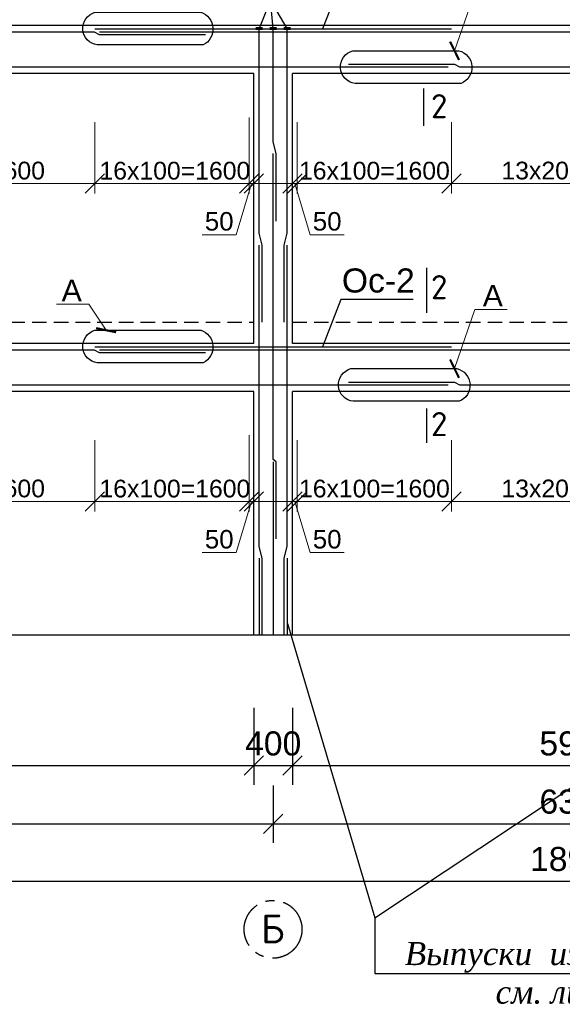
# Model space of a CAD drawing. Header units: millimetres. Extents: x 2063114 to 14983986, y -126020516 to 213791.
# Tile 512 of 656: x 2330848 to 2336477, y -526459 to -516238. Entities that reach past the tile are written whole.
import ezdxf

# ---------------------------------------------------------------- set-up
doc = ezdxf.new("R2010")
doc.units = ezdxf.units.MM
for name, pattern in [('ACAD_ISO10W100', [18, 12, -3, 0, -3]), ('осевая', [50.8, 31.75, -6.35, 6.35, -6.35]), ('штриховая', [0.75, 0.5, -0.25])]:
    doc.linetypes.add(name, pattern=pattern)
doc.layers.get('Defpoints').update_dxf_attribs({"color": 6, "lineweight": 35})
doc.layers.add('.', color=7, linetype='Continuous', lineweight=15)
doc.layers.add('РАЗМЕР АР', color=150, linetype='Continuous', lineweight=20)
doc.layers.add('пунктир', color=1, linetype='ACAD_ISO10W100')
doc.styles.add('ISOCPEUR', font='isocpeui.ttf', dxfattribs={"height": 300})
doc.styles.add('seviyorum', font='times.ttf')
doc.styles.get("Standard").update_dxf_attribs({"font": 'arial.ttf'})
doc.styles.add('СПДС', font='isocpeur.ttf')
doc.dimstyles.new('1-100', dxfattribs={"dimtxt": 300, "dimasz": 250, "dimexe": 130, "dimexo": 130, "dimgap": 50, "dimtad": 1, "dimdec": 0, "dimtxsty": 'seviyorum', "dimblk": 'OBLIQUE', "dimcen": 250, "dimdle": 125, "dimclrd": 256, "dimclre": 256, "dimclrt": 256, "dimadec": 0, "dimazin": 0, "dimtfac": 1, "dimtdec": 0, "dimtmove": 1, "dimatfit": 3, "dimldrblk": 'OBLIQUE', "dimfxl": 200, "dimlwd": -1, "dimlwe": -1, "dimarcsym": 0})
doc.dimstyles.new('1-50 gbgggn', dxfattribs={"dimscale": 0, "dimtxt": 250, "dimasz": 150, "dimexe": 25, "dimexo": 200, "dimgap": 100, "dimtad": 1, "dimdec": 0, "dimlfac": 0.5, "dimtxsty": 'ISOCPEUR', "dimblk": 'ARCHTICK', "dimcen": 100, "dimdle": 100, "dimclrd": 167, "dimclre": 167, "dimadec": 0, "dimazin": 0, "dimtfac": 1, "dimtdec": 0, "dimtmove": 1, "dimatfit": 3, "dimfxl": 1.25, "dimlwd": 5, "dimlwe": 5, "dimarcsym": 0})
doc.dimstyles.new('STANDARD$0', dxfattribs={"dimtxt": 250, "dimasz": 200, "dimexe": 200, "dimexo": 300, "dimgap": 100, "dimtad": 1, "dimdec": 0, "dimzin": 1, "dimdsep": 46, "dimtxsty": 'Standard', "dimblk1": 'OBLIQUE', "dimblk2": 'OBLIQUE', "dimsah": 1, "dimcen": 2.5, "dimdle": 200, "dimadec": 0, "dimazin": 0, "dimtfac": 1, "dimtdec": 0, "dimtmove": 0, "dimatfit": 3, "dimldrblk": 'OBLIQUE', "dimfxl": 600, "dimfxlon": 1, "dimtolj": 1, "dimtzin": 1, "dimarcsym": 0})

# ---------------------------------------------------------------- blocks, each defined once
blk = doc.blocks.new('_ArchTick')
at = {"color": 0, "linetype": 'ByBlock', "const_width": 0.15}
blk.add_lwpolyline([(-0.5, -0.5), (0.5, 0.5)], dxfattribs=at)
blk = doc.blocks.new('_Oblique')
at = {"color": 0, "linetype": 'ByBlock', "lineweight": -2}
blk.add_line((-0.5, -0.5), (0.5, 0.5), dxfattribs=at)
blk = doc.blocks.new('*D1848')
at = {"layer": 'Defpoints', "color": 0, "lineweight": 30, "ltscale": 100, "transparency": 16777216}
for p in [(2329028, -517198), (2331628, -517198), (2331628, -517939)]:
    blk.add_point(p, dxfattribs=at)
at = {"layer": 'РАЗМЕР АР', "ltscale": 100, "transparency": 16777216}
for p, q in [((2329028, -517302), (2329028, -518043)), ((2331628, -517302), (2331628, -518043)), ((2328928, -517939), (2331728, -517939))]:
    blk.add_line(p, q, dxfattribs=at)
at = {"layer": 'РАЗМЕР АР', "ltscale": 100, "transparency": 16777216, "xscale": 200, "yscale": 200, "zscale": 200, "rotation": 180}
blk.add_blockref('_Oblique', (2329028, -517939), dxfattribs=at)
at = {"layer": 'РАЗМЕР АР', "ltscale": 100, "transparency": 16777216, "xscale": 200, "yscale": 200, "zscale": 200}
blk.add_blockref('_Oblique', (2331628, -517939), dxfattribs=at)
at = {"layer": 'РАЗМЕР АР', "ltscale": 100, "transparency": 16777216, "insert": (2330328, -517805), "char_height": 192, "attachment_point": 5}
blk.add_mtext('{\\H0.95833x;13x200=2600}', dxfattribs=at)
blk = doc.blocks.new('*D1850')
at = {"layer": 'Defpoints', "color": 0, "lineweight": 30, "ltscale": 100, "transparency": 16777216}
for p in [(2333228, -517148), (2333278, -517588), (2333278, -517939)]:
    blk.add_point(p, dxfattribs=at)
at = {"layer": 'РАЗМЕР АР', "ltscale": 100, "transparency": 16777216}
for p, q in [((2333228, -517252), (2333228, -518043)), ((2333278, -517692), (2333278, -518043)), ((2333228, -517939), (2333028, -517939)), ((2333253, -517939), (2333095, -518470)), ((2333228, -517939), (2333278, -517939)), ((2333228, -517939), (2333278, -517939)), ((2333278, -517939), (2333478, -517939)), ((2333095, -518470), (2332741, -518470))]:
    blk.add_line(p, q, dxfattribs=at)
at = {"layer": 'РАЗМЕР АР', "ltscale": 100, "transparency": 16777216, "xscale": 200, "yscale": 200, "zscale": 200}
blk.add_blockref('_Oblique', (2333228, -517939), dxfattribs=at)
at = {"layer": 'РАЗМЕР АР', "ltscale": 100, "transparency": 16777216, "xscale": 200, "yscale": 200, "zscale": 200, "rotation": 180}
blk.add_blockref('_Oblique', (2333278, -517939), dxfattribs=at)
at = {"layer": 'РАЗМЕР АР', "ltscale": 100, "transparency": 16777216, "insert": (2332918, -518332), "char_height": 192, "attachment_point": 5}
blk.add_mtext('50', dxfattribs=at)
blk = doc.blocks.new('*D1851')
at = {"layer": 'Defpoints', "color": 0, "lineweight": 30, "ltscale": 100, "transparency": 16777216}
for p in [(2333228, -517148), (2331628, -517198), (2333228, -517939)]:
    blk.add_point(p, dxfattribs=at)
at = {"layer": 'РАЗМЕР АР', "ltscale": 100, "transparency": 16777216}
for p, q in [((2333228, -517252), (2333228, -518043)), ((2331628, -517302), (2331628, -518043)), ((2331528, -517939), (2333328, -517939))]:
    blk.add_line(p, q, dxfattribs=at)
at = {"layer": 'РАЗМЕР АР', "ltscale": 100, "transparency": 16777216, "xscale": 200, "yscale": 200, "zscale": 200, "rotation": 180}
blk.add_blockref('_Oblique', (2331628, -517939), dxfattribs=at)
at = {"layer": 'РАЗМЕР АР', "ltscale": 100, "transparency": 16777216, "xscale": 200, "yscale": 200, "zscale": 200}
blk.add_blockref('_Oblique', (2333228, -517939), dxfattribs=at)
at = {"layer": 'РАЗМЕР АР', "ltscale": 100, "transparency": 16777216, "insert": (2332458, -517806), "char_height": 192, "attachment_point": 5}
blk.add_mtext('{\\H0.95833x;16x100=1600}', dxfattribs=at)
blk = doc.blocks.new('*D1853')
at = {"layer": 'Defpoints', "color": 0, "lineweight": 30, "ltscale": 100, "transparency": 16777216}
for p in [(2335328, -517198), (2337928, -517198), (2337928, -517939)]:
    blk.add_point(p, dxfattribs=at)
at = {"layer": 'РАЗМЕР АР', "ltscale": 100, "transparency": 16777216}
for p, q in [((2335328, -517302), (2335328, -518043)), ((2337928, -517302), (2337928, -518043)), ((2335228, -517939), (2338028, -517939))]:
    blk.add_line(p, q, dxfattribs=at)
at = {"layer": 'РАЗМЕР АР', "ltscale": 100, "transparency": 16777216, "xscale": 200, "yscale": 200, "zscale": 200, "rotation": 180}
blk.add_blockref('_Oblique', (2335328, -517939), dxfattribs=at)
at = {"layer": 'РАЗМЕР АР', "ltscale": 100, "transparency": 16777216, "xscale": 200, "yscale": 200, "zscale": 200}
blk.add_blockref('_Oblique', (2337928, -517939), dxfattribs=at)
at = {"layer": 'РАЗМЕР АР', "ltscale": 100, "transparency": 16777216, "insert": (2336628, -517805), "char_height": 192, "attachment_point": 5}
blk.add_mtext('{\\H0.95833x;13x200=2600}', dxfattribs=at)
blk = doc.blocks.new('*D1854')
at = {"layer": 'Defpoints', "color": 0, "lineweight": 30, "ltscale": 100, "transparency": 16777216}
for p in [(2333728, -517198), (2335328, -517198), (2333728, -517939)]:
    blk.add_point(p, dxfattribs=at)
at = {"layer": 'РАЗМЕР АР', "ltscale": 100, "transparency": 16777216}
for p, q in [((2333728, -517302), (2333728, -518043)), ((2335328, -517302), (2335328, -518043)), ((2335428, -517939), (2333628, -517939))]:
    blk.add_line(p, q, dxfattribs=at)
at = {"layer": 'РАЗМЕР АР', "ltscale": 100, "transparency": 16777216, "xscale": 200, "yscale": 200, "zscale": 200, "rotation": 180}
blk.add_blockref('_Oblique', (2333728, -517939), dxfattribs=at)
at = {"layer": 'РАЗМЕР АР', "ltscale": 100, "transparency": 16777216, "xscale": 200, "yscale": 200, "zscale": 200}
blk.add_blockref('_Oblique', (2335328, -517939), dxfattribs=at)
at = {"layer": 'РАЗМЕР АР', "ltscale": 100, "transparency": 16777216, "insert": (2334528, -517806), "char_height": 192, "attachment_point": 5}
blk.add_mtext('{\\H0.95833x;16x100=1600}', dxfattribs=at)
blk = doc.blocks.new('*D1857')
at = {"layer": 'Defpoints', "color": 0, "lineweight": 30, "ltscale": 100, "transparency": 16777216}
for p in [(2333728, -517198), (2333678, -517588), (2333678, -517939)]:
    blk.add_point(p, dxfattribs=at)
at = {"layer": 'РАЗМЕР АР', "ltscale": 100, "transparency": 16777216}
for p, q in [((2333728, -517302), (2333728, -518043)), ((2333678, -517692), (2333678, -518043)), ((2333678, -517939), (2333478, -517939)), ((2333728, -517939), (2333678, -517939)), ((2333728, -517939), (2333678, -517939)), ((2333703, -517939), (2333861, -518470)), ((2333728, -517939), (2333928, -517939)), ((2333861, -518470), (2334215, -518470))]:
    blk.add_line(p, q, dxfattribs=at)
at = {"layer": 'РАЗМЕР АР', "ltscale": 100, "transparency": 16777216, "xscale": 200, "yscale": 200, "zscale": 200}
blk.add_blockref('_Oblique', (2333678, -517939), dxfattribs=at)
at = {"layer": 'РАЗМЕР АР', "ltscale": 100, "transparency": 16777216, "xscale": 200, "yscale": 200, "zscale": 200, "rotation": 180}
blk.add_blockref('_Oblique', (2333728, -517939), dxfattribs=at)
at = {"layer": 'РАЗМЕР АР', "ltscale": 100, "transparency": 16777216, "insert": (2334038, -518332), "char_height": 192, "attachment_point": 5}
blk.add_mtext('50', dxfattribs=at)
blk = doc.blocks.new('*D1868')
at = {"layer": 'Defpoints', "color": 0, "lineweight": 30, "ltscale": 100, "transparency": 16777216}
for p in [(2335328, -520498), (2337928, -520498), (2337928, -521239)]:
    blk.add_point(p, dxfattribs=at)
at = {"layer": 'РАЗМЕР АР', "ltscale": 100, "transparency": 16777216}
for p, q in [((2335328, -520602), (2335328, -521343)), ((2337928, -520602), (2337928, -521343)), ((2335228, -521239), (2338028, -521239))]:
    blk.add_line(p, q, dxfattribs=at)
at = {"layer": 'РАЗМЕР АР', "ltscale": 100, "transparency": 16777216, "xscale": 200, "yscale": 200, "zscale": 200, "rotation": 180}
blk.add_blockref('_Oblique', (2335328, -521239), dxfattribs=at)
at = {"layer": 'РАЗМЕР АР', "ltscale": 100, "transparency": 16777216, "xscale": 200, "yscale": 200, "zscale": 200}
blk.add_blockref('_Oblique', (2337928, -521239), dxfattribs=at)
at = {"layer": 'РАЗМЕР АР', "ltscale": 100, "transparency": 16777216, "insert": (2336628, -521105), "char_height": 192, "attachment_point": 5}
blk.add_mtext('{\\H0.95833x;13x200=2600}', dxfattribs=at)
blk = doc.blocks.new('*D1869')
at = {"layer": 'Defpoints', "color": 0, "lineweight": 30, "ltscale": 100, "transparency": 16777216}
for p in [(2333728, -520498), (2335328, -520498), (2333728, -521239)]:
    blk.add_point(p, dxfattribs=at)
at = {"layer": 'РАЗМЕР АР', "ltscale": 100, "transparency": 16777216}
for p, q in [((2333728, -520602), (2333728, -521343)), ((2335328, -520602), (2335328, -521343)), ((2335428, -521239), (2333628, -521239))]:
    blk.add_line(p, q, dxfattribs=at)
at = {"layer": 'РАЗМЕР АР', "ltscale": 100, "transparency": 16777216, "xscale": 200, "yscale": 200, "zscale": 200, "rotation": 180}
blk.add_blockref('_Oblique', (2333728, -521239), dxfattribs=at)
at = {"layer": 'РАЗМЕР АР', "ltscale": 100, "transparency": 16777216, "xscale": 200, "yscale": 200, "zscale": 200}
blk.add_blockref('_Oblique', (2335328, -521239), dxfattribs=at)
at = {"layer": 'РАЗМЕР АР', "ltscale": 100, "transparency": 16777216, "insert": (2334528, -521106), "char_height": 192, "attachment_point": 5}
blk.add_mtext('{\\H0.95833x;16x100=1600}', dxfattribs=at)
blk = doc.blocks.new('*D1872')
at = {"layer": 'Defpoints', "color": 0, "lineweight": 30, "ltscale": 100, "transparency": 16777216}
for p in [(2333728, -520498), (2333678, -520888), (2333678, -521239)]:
    blk.add_point(p, dxfattribs=at)
at = {"layer": 'РАЗМЕР АР', "ltscale": 100, "transparency": 16777216}
for p, q in [((2333728, -520602), (2333728, -521343)), ((2333678, -520992), (2333678, -521343)), ((2333678, -521239), (2333478, -521239)), ((2333728, -521239), (2333678, -521239)), ((2333728, -521239), (2333678, -521239)), ((2333703, -521239), (2333861, -521770)), ((2333728, -521239), (2333928, -521239)), ((2333861, -521770), (2334215, -521770))]:
    blk.add_line(p, q, dxfattribs=at)
at = {"layer": 'РАЗМЕР АР', "ltscale": 100, "transparency": 16777216, "xscale": 200, "yscale": 200, "zscale": 200}
blk.add_blockref('_Oblique', (2333678, -521239), dxfattribs=at)
at = {"layer": 'РАЗМЕР АР', "ltscale": 100, "transparency": 16777216, "xscale": 200, "yscale": 200, "zscale": 200, "rotation": 180}
blk.add_blockref('_Oblique', (2333728, -521239), dxfattribs=at)
at = {"layer": 'РАЗМЕР АР', "ltscale": 100, "transparency": 16777216, "insert": (2334038, -521632), "char_height": 192, "attachment_point": 5}
blk.add_mtext('50', dxfattribs=at)
blk = doc.blocks.new('*D1873')
at = {"layer": 'Defpoints', "color": 0, "lineweight": 30, "ltscale": 100, "transparency": 16777216}
for p in [(2329028, -520498), (2331628, -520498), (2331628, -521239)]:
    blk.add_point(p, dxfattribs=at)
at = {"layer": 'РАЗМЕР АР', "ltscale": 100, "transparency": 16777216}
for p, q in [((2329028, -520602), (2329028, -521343)), ((2331628, -520602), (2331628, -521343)), ((2328928, -521239), (2331728, -521239))]:
    blk.add_line(p, q, dxfattribs=at)
at = {"layer": 'РАЗМЕР АР', "ltscale": 100, "transparency": 16777216, "xscale": 200, "yscale": 200, "zscale": 200, "rotation": 180}
blk.add_blockref('_Oblique', (2329028, -521239), dxfattribs=at)
at = {"layer": 'РАЗМЕР АР', "ltscale": 100, "transparency": 16777216, "xscale": 200, "yscale": 200, "zscale": 200}
blk.add_blockref('_Oblique', (2331628, -521239), dxfattribs=at)
at = {"layer": 'РАЗМЕР АР', "ltscale": 100, "transparency": 16777216, "insert": (2330328, -521105), "char_height": 192, "attachment_point": 5}
blk.add_mtext('{\\H0.95833x;13x200=2600}', dxfattribs=at)
blk = doc.blocks.new('*D1875')
at = {"layer": 'Defpoints', "color": 0, "lineweight": 30, "ltscale": 100, "transparency": 16777216}
for p in [(2333228, -520448), (2333278, -520888), (2333278, -521239)]:
    blk.add_point(p, dxfattribs=at)
at = {"layer": 'РАЗМЕР АР', "ltscale": 100, "transparency": 16777216}
for p, q in [((2333228, -520552), (2333228, -521343)), ((2333278, -520992), (2333278, -521343)), ((2333228, -521239), (2333028, -521239)), ((2333253, -521239), (2333095, -521770)), ((2333228, -521239), (2333278, -521239)), ((2333228, -521239), (2333278, -521239)), ((2333278, -521239), (2333478, -521239)), ((2333095, -521770), (2332741, -521770))]:
    blk.add_line(p, q, dxfattribs=at)
at = {"layer": 'РАЗМЕР АР', "ltscale": 100, "transparency": 16777216, "xscale": 200, "yscale": 200, "zscale": 200}
blk.add_blockref('_Oblique', (2333228, -521239), dxfattribs=at)
at = {"layer": 'РАЗМЕР АР', "ltscale": 100, "transparency": 16777216, "xscale": 200, "yscale": 200, "zscale": 200, "rotation": 180}
blk.add_blockref('_Oblique', (2333278, -521239), dxfattribs=at)
at = {"layer": 'РАЗМЕР АР', "ltscale": 100, "transparency": 16777216, "insert": (2332918, -521632), "char_height": 192, "attachment_point": 5}
blk.add_mtext('50', dxfattribs=at)
blk = doc.blocks.new('*D1876')
at = {"layer": 'Defpoints', "color": 0, "lineweight": 30, "ltscale": 100, "transparency": 16777216}
for p in [(2333228, -520448), (2331628, -520498), (2333228, -521239)]:
    blk.add_point(p, dxfattribs=at)
at = {"layer": 'РАЗМЕР АР', "ltscale": 100, "transparency": 16777216}
for p, q in [((2333228, -520552), (2333228, -521343)), ((2331628, -520602), (2331628, -521343)), ((2331528, -521239), (2333328, -521239))]:
    blk.add_line(p, q, dxfattribs=at)
at = {"layer": 'РАЗМЕР АР', "ltscale": 100, "transparency": 16777216, "xscale": 200, "yscale": 200, "zscale": 200, "rotation": 180}
blk.add_blockref('_Oblique', (2331628, -521239), dxfattribs=at)
at = {"layer": 'РАЗМЕР АР', "ltscale": 100, "transparency": 16777216, "xscale": 200, "yscale": 200, "zscale": 200}
blk.add_blockref('_Oblique', (2333228, -521239), dxfattribs=at)
at = {"layer": 'РАЗМЕР АР', "ltscale": 100, "transparency": 16777216, "insert": (2332458, -521106), "char_height": 192, "attachment_point": 5}
blk.add_mtext('{\\H0.95833x;16x100=1600}', dxfattribs=at)
blk = doc.blocks.new('*D1879')
at = {"layer": 'Defpoints', "color": 0, "lineweight": 30, "ltscale": 150, "transparency": 16777216}
for p in [(2327378, -522977), (2333278, -522977), (2333278, -523980)]:
    blk.add_point(p, dxfattribs=at)
at = {"layer": 'РАЗМЕР АР', "color": 0, "lineweight": -2, "ltscale": 150, "transparency": 16777216}
for p, q in [((2327378, -523380), (2327378, -524180)), ((2333278, -523380), (2333278, -524180)), ((2327178, -523980), (2333478, -523980))]:
    blk.add_line(p, q, dxfattribs=at)
at = {"layer": 'РАЗМЕР АР', "color": 0, "lineweight": -2, "ltscale": 150, "transparency": 16777216, "xscale": 200, "yscale": 200, "zscale": 200, "rotation": 180}
blk.add_blockref('_Oblique', (2327378, -523980), dxfattribs=at)
at = {"layer": 'РАЗМЕР АР', "color": 0, "lineweight": -2, "ltscale": 150, "transparency": 16777216, "xscale": 200, "yscale": 200, "zscale": 200}
blk.add_blockref('_Oblique', (2333278, -523980), dxfattribs=at)
at = {"layer": 'РАЗМЕР АР', "color": 0, "ltscale": 150, "transparency": 16777216, "insert": (2330328, -523752), "char_height": 250, "attachment_point": 5}
blk.add_mtext('\\A1;5900', dxfattribs=at)
blk = doc.blocks.new('*D1880')
at = {"layer": 'Defpoints', "color": 0, "lineweight": 30, "ltscale": 150, "transparency": 16777216}
for p in [(2327178, -523888), (2333478, -523888), (2333478, -524584)]:
    blk.add_point(p, dxfattribs=at)
at = {"layer": 'РАЗМЕР АР', "color": 0, "lineweight": -2, "ltscale": 150, "transparency": 16777216}
for p, q in [((2327178, -524188), (2327178, -524784)), ((2333478, -524188), (2333478, -524784)), ((2326978, -524584), (2333678, -524584))]:
    blk.add_line(p, q, dxfattribs=at)
at = {"layer": 'РАЗМЕР АР', "color": 0, "lineweight": -2, "ltscale": 150, "transparency": 16777216, "xscale": 200, "yscale": 200, "zscale": 200, "rotation": 180}
blk.add_blockref('_Oblique', (2327178, -524584), dxfattribs=at)
at = {"layer": 'РАЗМЕР АР', "color": 0, "lineweight": -2, "ltscale": 150, "transparency": 16777216, "xscale": 200, "yscale": 200, "zscale": 200}
blk.add_blockref('_Oblique', (2333478, -524584), dxfattribs=at)
at = {"layer": 'РАЗМЕР АР', "color": 0, "ltscale": 150, "transparency": 16777216, "insert": (2330328, -524356), "char_height": 250, "attachment_point": 5}
blk.add_mtext('\\A1;6300', dxfattribs=at)
blk = doc.blocks.new('*D1881')
at = {"layer": 'Defpoints', "color": 0, "lineweight": 30, "ltscale": 150, "transparency": 16777216}
for p in [(2346078, -522977), (2327178, -523980), (2346078, -525180)]:
    blk.add_point(p, dxfattribs=at)
at = {"layer": 'РАЗМЕР АР', "color": 0, "lineweight": -2, "ltscale": 150, "transparency": 16777216}
for p, q in [((2327178, -524580), (2327178, -525380)), ((2346078, -524580), (2346078, -525380)), ((2326978, -525180), (2346278, -525180))]:
    blk.add_line(p, q, dxfattribs=at)
at = {"layer": 'РАЗМЕР АР', "color": 0, "lineweight": -2, "ltscale": 150, "transparency": 16777216, "xscale": 200, "yscale": 200, "zscale": 200, "rotation": 180}
blk.add_blockref('_Oblique', (2327178, -525180), dxfattribs=at)
at = {"layer": 'РАЗМЕР АР', "color": 0, "lineweight": -2, "ltscale": 150, "transparency": 16777216, "xscale": 200, "yscale": 200, "zscale": 200}
blk.add_blockref('_Oblique', (2346078, -525180), dxfattribs=at)
at = {"layer": 'РАЗМЕР АР', "color": 0, "ltscale": 150, "transparency": 16777216, "insert": (2336628, -524952), "char_height": 250, "attachment_point": 5}
blk.add_mtext('\\A1;18900', dxfattribs=at)
blk = doc.blocks.new('*D1882')
at = {"layer": 'Defpoints', "color": 0, "lineweight": 30, "ltscale": 150, "transparency": 16777216}
for p in [(2333278, -522977), (2333678, -522977), (2333678, -523980)]:
    blk.add_point(p, dxfattribs=at)
at = {"layer": 'РАЗМЕР АР', "color": 0, "lineweight": -2, "ltscale": 150, "transparency": 16777216}
for p, q in [((2333278, -523380), (2333278, -524180)), ((2333678, -523380), (2333678, -524180)), ((2333078, -523980), (2333878, -523980))]:
    blk.add_line(p, q, dxfattribs=at)
at = {"layer": 'РАЗМЕР АР', "color": 0, "lineweight": -2, "ltscale": 150, "transparency": 16777216, "xscale": 200, "yscale": 200, "zscale": 200, "rotation": 180}
blk.add_blockref('_Oblique', (2333278, -523980), dxfattribs=at)
at = {"layer": 'РАЗМЕР АР', "color": 0, "lineweight": -2, "ltscale": 150, "transparency": 16777216, "xscale": 200, "yscale": 200, "zscale": 200}
blk.add_blockref('_Oblique', (2333678, -523980), dxfattribs=at)
at = {"layer": 'РАЗМЕР АР', "color": 0, "ltscale": 150, "transparency": 16777216, "insert": (2333478, -523752), "char_height": 250, "attachment_point": 5}
blk.add_mtext('\\A1;400', dxfattribs=at)
blk = doc.blocks.new('*D1883')
at = {"layer": 'Defpoints', "color": 0, "lineweight": 30, "ltscale": 150, "transparency": 16777216}
for p in [(2333678, -522977), (2339578, -522977), (2339578, -523980)]:
    blk.add_point(p, dxfattribs=at)
at = {"layer": 'РАЗМЕР АР', "color": 0, "lineweight": -2, "ltscale": 150, "transparency": 16777216}
for p, q in [((2333678, -523380), (2333678, -524180)), ((2339578, -523380), (2339578, -524180)), ((2333478, -523980), (2339778, -523980))]:
    blk.add_line(p, q, dxfattribs=at)
at = {"layer": 'РАЗМЕР АР', "color": 0, "lineweight": -2, "ltscale": 150, "transparency": 16777216, "xscale": 200, "yscale": 200, "zscale": 200, "rotation": 180}
blk.add_blockref('_Oblique', (2333678, -523980), dxfattribs=at)
at = {"layer": 'РАЗМЕР АР', "color": 0, "lineweight": -2, "ltscale": 150, "transparency": 16777216, "xscale": 200, "yscale": 200, "zscale": 200}
blk.add_blockref('_Oblique', (2339578, -523980), dxfattribs=at)
at = {"layer": 'РАЗМЕР АР', "color": 0, "ltscale": 150, "transparency": 16777216, "insert": (2336628, -523752), "char_height": 250, "attachment_point": 5}
blk.add_mtext('\\A1;5900', dxfattribs=at)
blk = doc.blocks.new('*D1887')
at = {"layer": 'Defpoints', "color": 0, "lineweight": 30, "ltscale": 150, "transparency": 16777216}
for p in [(2333478, -523888), (2339778, -523888), (2339778, -524584)]:
    blk.add_point(p, dxfattribs=at)
at = {"layer": 'РАЗМЕР АР', "color": 0, "lineweight": -2, "ltscale": 150, "transparency": 16777216}
for p, q in [((2333478, -524188), (2333478, -524784)), ((2339778, -524188), (2339778, -524784)), ((2333278, -524584), (2339978, -524584))]:
    blk.add_line(p, q, dxfattribs=at)
at = {"layer": 'РАЗМЕР АР', "color": 0, "lineweight": -2, "ltscale": 150, "transparency": 16777216, "xscale": 200, "yscale": 200, "zscale": 200, "rotation": 180}
blk.add_blockref('_Oblique', (2333478, -524584), dxfattribs=at)
at = {"layer": 'РАЗМЕР АР', "color": 0, "lineweight": -2, "ltscale": 150, "transparency": 16777216, "xscale": 200, "yscale": 200, "zscale": 200}
blk.add_blockref('_Oblique', (2339778, -524584), dxfattribs=at)
at = {"layer": 'РАЗМЕР АР', "color": 0, "ltscale": 150, "transparency": 16777216, "insert": (2336628, -524356), "char_height": 250, "attachment_point": 5}
blk.add_mtext('\\A1;6300', dxfattribs=at)

msp = doc.modelspace()

# ---------------------------------------------------------------- linework, layer by layer
for p, q in [((2334179.362, -515841.63471), (2333989.9483, -516332.38448)), ((2334179.362, -519141.63471), (2333989.9483, -519632.38448)), ((2334931.75995, -519141.63471), (2334179.362, -519141.63471))]:
    msp.add_line(p, q)
at = {"lineweight": 30, "ltscale": 100}
for p, q in [((2333277.98785, -516297.69294), (2327377.98785, -516297.69294)), ((2333677.98785, -516297.69294), (2333277.98785, -516297.69294)), ((2339577.98785, -516297.69294), (2333677.98785, -516297.69294)), ((2333277.98785, -516797.69294), (2327377.98785, -516797.69294)), ((2333277.98785, -519597.69294), (2333277.98785, -516797.69294)), ((2339577.98785, -516797.69294), (2333677.98785, -516797.69294)), ((2333677.98785, -519597.69294), (2333677.98785, -516797.69294)), ((2335037.70101, -516951.9747), (2335037.70101, -517338.92343)), ((2335067.84281, -518813.51869), (2335067.84281, -519280.55786)), ((2333277.98785, -519597.69294), (2327377.98785, -519597.69294)), ((2339577.98785, -519597.69294), (2333677.98785, -519597.69294)), ((2333277.98785, -520097.69294), (2327377.98785, -520097.69294)), ((2333277.98785, -522627.69294), (2333277.98785, -520097.69294)), ((2333677.98785, -522627.69294), (2333677.98785, -520097.69294)), ((2339577.98785, -520097.69294), (2333677.98785, -520097.69294)), ((2335067.84281, -520272.25763), (2335067.84281, -520631.15438)), ((2347767.98785, -522627.69294), (2326770.37155, -522627.69294))]:
    msp.add_line(p, q, dxfattribs=at)
at = {"color": 1, "lineweight": 30}
for p, q in [((2331627.98785, -516332.38448), (2335327.98785, -516332.38448)), ((2331627.98785, -519632.38448), (2335327.98785, -519632.38448))]:
    msp.add_line(p, q, dxfattribs=at)
at = {"color": 5, "lineweight": 30}
for p, q in [((2333477.98785, -520827.69294), (2333477.98785, -522627.69294)), ((2333332.98785, -521827.69294), (2333332.98785, -522627.69294)), ((2333622.98785, -521827.69294), (2333622.98785, -522627.69294))]:
    msp.add_line(p, q, dxfattribs=at)
at = {"ltscale": 100}
msp.add_line((2334532.26391, -525559.73796), (2339627.98785, -522176.15863), dxfattribs=at)
at = {"color": 7}
for p, q in [((2333627.98785, -522503.83828), (2334532.26391, -525559.73796)), ((2334532.26391, -526138.45956), (2338709.34083, -526138.45956))]:
    msp.add_line(p, q, dxfattribs=at)
at = {"ltscale": 100}
for points in [[(2333622.98785, -516327.69294), (2333450.92449, -516031.98606), (2333332.98785, -516327.69294)], [(2333477.98785, -516327.69294), (2333450.92449, -516031.98606)], [(2334532.26391, -525559.73796), (2334532.26391, -526138.45956)]]:
    msp.add_lwpolyline(points, dxfattribs=at)
at = {"lineweight": 30}
for points in [[(2332750.23282, -516500.18862), (2331652.31597, -516500.18862, -0.8061503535), (2331628.63913, -516160.95557), (2332726.55598, -516160.95557, -0.6771535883)], [(2335426.64097, -516899.16317), (2334328.72412, -516899.16317, -0.8327478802), (2334305.04728, -516559.93012), (2335402.96413, -516559.93012, -0.7364064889)], [(2332750.23282, -519800.18862), (2331652.31597, -519800.18862, -0.8061503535), (2331628.63913, -519460.95557), (2332726.55598, -519460.95557, -0.6771535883)], [(2335406.63713, -520199.16317), (2334308.72028, -520199.16317, -0.8327478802), (2334285.04344, -519859.93012), (2335382.96029, -519859.93012, -0.7364064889)]]:
    msp.add_lwpolyline(points, format="xyb", close=True, dxfattribs=at)
at = {"color": 1, "lineweight": 60, "ltscale": 100}
for points in [[(2333297.98785, -516327.69294), (2333367.98785, -516327.69294)], [(2333442.98785, -516327.69294), (2333512.98785, -516327.69294)], [(2333587.98785, -516327.69294), (2333657.98785, -516327.69294)]]:
    msp.add_lwpolyline(points, dxfattribs=at)
at = {"color": 96, "lineweight": 30, "ltscale": 100}
for points in [[(2333362.98785, -519377.69294), (2333362.98785, -518577.69294), (2333332.98785, -518454.77297), (2333332.98785, -516327.69294)], [(2333507.98785, -518327.69294), (2333507.98785, -517627.69294), (2333477.98785, -517504.77297), (2333477.98785, -516327.69294)], [(2333592.98785, -519377.69294), (2333592.98785, -518577.69294), (2333622.98785, -518454.77297), (2333622.98785, -516327.69294)], [(2333507.98785, -521627.69294), (2333507.98785, -520827.69294), (2333477.98785, -520804.77297), (2333477.98785, -517627.69294)], [(2333362.98785, -522627.69294), (2333362.98785, -521827.69294), (2333332.98785, -521704.77297), (2333332.98785, -518577.69294)], [(2333592.98785, -522627.69294), (2333592.98785, -521827.69294), (2333622.98785, -521704.77297), (2333622.98785, -518577.69294)]]:
    msp.add_lwpolyline(points, dxfattribs=at)
at = {"color": 24, "lineweight": 30}
for points in [[(2332775.98785, -516395.45824), (2331675.98785, -516395.45824), (2331624.71298, -516368.05453), (2327016.98785, -516368.05453)], [(2338996.98785, -516395.45824), (2337896.98785, -516395.45824), (2337845.71298, -516368.05453), (2331675.98785, -516368.05453)], [(2327017.98785, -516727.33135), (2335292.36528, -516727.33135)], [(2334258.98785, -516699.92764), (2335358.98785, -516699.92764), (2335410.26272, -516727.33135), (2341579.98785, -516727.33135)], [(2332775.98785, -519695.45824), (2331675.98785, -519695.45824), (2331624.71298, -519668.05453), (2327016.98785, -519668.05453)], [(2338996.98785, -519695.45824), (2337896.98785, -519695.45824), (2337845.71298, -519668.05453), (2331675.98785, -519668.05453)], [(2327017.98785, -520027.33135), (2335292.36528, -520027.33135)], [(2334258.98785, -519999.92764), (2335358.98785, -519999.92764), (2335410.26272, -520027.33135), (2341579.98785, -520027.33135)]]:
    msp.add_lwpolyline(points, dxfattribs=at)
at = {"linetype": 'штриховая', "ltscale": 300}
for points in [[(2327377.98785, -519377.69294), (2333277.98785, -519377.69294)], [(2333677.98785, -519377.69294), (2339577.98785, -519377.69294)]]:
    msp.add_lwpolyline(points, dxfattribs=at)
at = {"layer": 'пунктир', "linetype": 'осевая', "ltscale": 15}
msp.add_circle((2333476.38444, -525679.84318), 300, dxfattribs=at)

# ---------------------------------------------------------------- texts
at = {"layer": '.', "ltscale": 100, "insert": (2334190.29355, -518946.52416), "char_height": 250, "width": 702.5, "attachment_point": 4}
msp.add_mtext('Ос-2', dxfattribs=at)
for p in [(2331283.77501, -519160.51878), (2335652.16934, -519214.21828)]:
    msp.add_text('А', height=224).set_placement(p)
at = {"char_height": 250, "width": 114.3068182, "attachment_point": 3}
for insert in [(2335285.45514, -517010.22756), (2335285.45514, -518888.91555), (2335285.45514, -520310.22756)]:
    msp.add_mtext('{\\fISOCPEUR|b0|i0|c204|p34;2}', dxfattribs=dict(at, insert=insert))
at = {"color": 7, "linetype": 'ByBlock', "lineweight": 25, "insert": (2336835.45269, -526134.2242), "char_height": 240, "attachment_point": 5}
msp.add_mtext('{\\fTimes New Roman|b0|i1|c204|p18;Выпуски  из  фундамента\\Pсм. лист  АС-}', dxfattribs=at)
at = {"layer": 'пунктир', "insert": (2333474.3075, -525525.82903), "char_height": 300, "width": 255.0496237, "attachment_point": 2, "style": 'СПДС'}
msp.add_mtext('Б', dxfattribs=at)

# ---------------------------------------------------------------- dimensions: what is measured, and where the dimension line sits
at = {"layer": 'РАЗМЕР АР', "ltscale": 100}
for base, p1, p2, picture, middle in [((2333227.98785, -517939.49632), (2331627.98785, -517197.69294), (2333227.98785, -517147.69294), '*D1851', (2332458.09228, -517939.49632)), ((2333227.98785, -521239.49632), (2331627.98785, -520497.69294), (2333227.98785, -520447.69294), '*D1876', (2332458.09228, -521239.49632))]:
    dim = msp.add_linear_dim(base=base, p1=p1, p2=p2, angle=180, text='{\\H0.95833x;16x100=<>}', dimstyle='1-100', override={"dimscale": 0.8, "dimtxt": 240, "dimtxsty": 'Standard'}, dxfattribs=at)
    dim.commit()
    dim.dimension.update_dxf_attribs({"geometry": picture, "text_midpoint": middle, "dimtype": 160})
for base, p1, p2, picture, middle in [((2333277.98785, -517939.49632), (2333227.98785, -517147.69294), (2333277.98785, -517587.86811), '*D1850', (2333055.35187, -518470.24522)), ((2333277.98785, -521239.49632), (2333227.98785, -520447.69294), (2333277.98785, -520887.86811), '*D1875', (2333055.35187, -521770.24522))]:
    dim = msp.add_linear_dim(base=base, p1=p1, p2=p2, angle=180, dimstyle='1-100', override={"dimscale": 0.8, "dimtxt": 240, "dimtxsty": 'Standard'}, dxfattribs=at)
    dim.commit()
    dim.dimension.update_dxf_attribs({"geometry": picture, "text_midpoint": middle, "dimtype": 160})
for base, p1, p2, picture, middle in [((2331627.98785, -517939.49632), (2329027.98785, -517197.69294), (2331627.98785, -517197.69294), '*D1848', (2330327.98785, -517805.48846)), ((2337927.98785, -517939.49632), (2335327.98785, -517197.69294), (2337927.98785, -517197.69294), '*D1853', (2336627.98785, -517805.48846)), ((2331627.98785, -521239.49632), (2329027.98785, -520497.69294), (2331627.98785, -520497.69294), '*D1873', (2330327.98785, -521105.48846)), ((2337927.98785, -521239.49632), (2335327.98785, -520497.69294), (2337927.98785, -520497.69294), '*D1868', (2336627.98785, -521105.48846))]:
    dim = msp.add_linear_dim(base=base, p1=p1, p2=p2, text='{\\H0.95833x;13x200=<>}', dimstyle='1-100', override={"dimscale": 0.8, "dimtxt": 240, "dimtxsty": 'Standard'}, dxfattribs=at)
    dim.commit()
    dim.dimension.update_dxf_attribs({"geometry": picture, "text_midpoint": middle})
for base, p1, p2, picture, middle in [((2333677.98785, -517939.49632), (2333727.98785, -517197.69294), (2333677.98785, -517587.86811), '*D1857', (2333900.62383, -518470.24522)), ((2333677.98785, -521239.49632), (2333727.98785, -520497.69294), (2333677.98785, -520887.86811), '*D1872', (2333900.62383, -521770.24522))]:
    dim = msp.add_linear_dim(base=base, p1=p1, p2=p2, dimstyle='1-100', override={"dimscale": 0.8, "dimtxt": 240, "dimtxsty": 'Standard'}, dxfattribs=at)
    dim.commit()
    dim.dimension.update_dxf_attribs({"geometry": picture, "text_midpoint": middle, "dimtype": 160})
for base, p1, p2, picture, middle in [((2333727.98785, -517939.49632), (2335327.98785, -517197.69294), (2333727.98785, -517197.69294), '*D1854', (2334527.98785, -517939.49632)), ((2333727.98785, -521239.49632), (2335327.98785, -520497.69294), (2333727.98785, -520497.69294), '*D1869', (2334527.98785, -521239.49632))]:
    dim = msp.add_linear_dim(base=base, p1=p1, p2=p2, text='{\\H0.95833x;16x100=<>}', dimstyle='1-100', override={"dimscale": 0.8, "dimtxt": 240, "dimtxsty": 'Standard'}, dxfattribs=at)
    dim.commit()
    dim.dimension.update_dxf_attribs({"geometry": picture, "text_midpoint": middle, "dimtype": 160})
at = {"layer": 'РАЗМЕР АР', "ltscale": 150}
for base, p1, p2, picture, middle in [((2346077.98785, -525179.84747), (2327177.98785, -523979.84747), (2346077.98785, -522977.40509), '*D1881', (2336627.98785, -524952.20422)), ((2333277.98785, -523979.84747), (2327377.98785, -522977.40509), (2333277.98785, -522977.40509), '*D1879', (2330327.98785, -523752.20422)), ((2339577.98785, -523979.84747), (2333677.98785, -522977.40509), (2339577.98785, -522977.40509), '*D1883', (2336627.98785, -523752.20422)), ((2333477.98785, -524583.73531), (2327177.98785, -523887.68971), (2333477.98785, -523887.68971), '*D1880', (2330327.98785, -524356.0068)), ((2339777.98785, -524583.73531), (2333477.98785, -523887.68971), (2339777.98785, -523887.68971), '*D1887', (2336627.98785, -524356.0068))]:
    dim = msp.add_linear_dim(base=base, p1=p1, p2=p2, dimstyle='STANDARD$0', dxfattribs=at)
    dim.commit()
    dim.dimension.update_dxf_attribs({"geometry": picture, "text_midpoint": middle})
dim = msp.add_linear_dim(base=(2333677.98785, -523979.84747), p1=(2333277.98785, -522977.40509), p2=(2333677.98785, -522977.40509), dimstyle='STANDARD$0', dxfattribs=at)
dim.commit()
dim.dimension.update_dxf_attribs({"geometry": '*D1882', "text_midpoint": (2333477.98785, -523979.84747), "dimtype": 160})

# ---------------------------------------------------------------- leaders
at = {"color": 2, "linetype": 'ByBlock'}
for points in [[(2335359.21678, -516559.93012), (2335571.27324, -515944.88826), (2335906.33333, -515944.88826)], [(2331744.6764, -519460.95557), (2331566.27111, -519191.18876), (2331231.21102, -519191.18876)], [(2335359.21678, -519859.93012), (2335571.27324, -519244.88826), (2335906.33333, -519244.88826)]]:
    msp.add_leader(points, dimstyle='1-50 gbgggn', override={"dimscale": 1, "dimtad": 0, "dimtxsty": 'Standard', "dimldrblk": 'ArchTick'}, dxfattribs=at)

doc.saveas('drawing.dxf')
